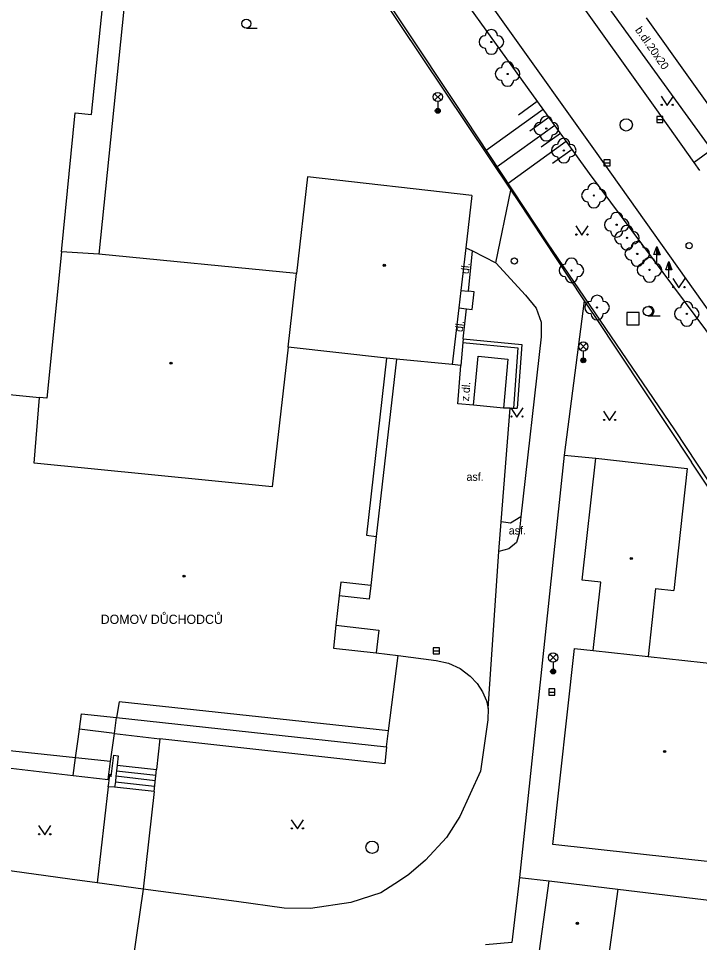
# Model space of a CAD drawing. Extents: x -596229 to -595156, y -1161237 to -1159376.
# Drawn here: x -595327.9 to -595272.7, y -1160544.6 to -1160469.6 of the extents above; entities that cross this region are included whole.
import ezdxf

# ---------------------------------------------------------------- set-up
doc = ezdxf.new("R2010")
doc.units = 0
for name, color, linetype in [('Level 22', 7, 'Continuous'), ('Level 25', 7, 'Continuous'), ('Level 26', 7, 'Continuous'), ('Level 27', 7, 'Continuous'), ('Level 28', 7, 'Continuous'), ('Level 31', 7, 'Continuous'), ('Level 33', 7, 'Continuous'), ('Level 36', 7, 'Continuous'), ('Level 39', 7, 'Continuous'), ('Specificka linie pasportu komunikaci', 7, 'Continuous'), ('TM - budovy zdene_ betonove - VP', 7, 'Continuous'), ('TM - chodniky - VP', 7, 'Continuous'), ('TM - horni hrana svahu', 7, 'Continuous'), ('TM - komunikace - VP', 7, 'Continuous'), ('TM - letecke snimky - pomocna linie', 7, 'Continuous'), ('TM - plot drateny_ kovovy - VP', 7, 'Continuous'), ('TM - podezdivka plotu - VP', 7, 'Continuous'), ('TM - pomocna konstrukcni linie', 7, 'Continuous'), ('TM - popis objektu', 7, 'Continuous'), ('TM - popis povrchu', 7, 'Continuous'), ('TM - rozhrani mezi zpev. plochami mezi sebou - VP', 7, 'Continuous'), ('TM - rozhrani ploch obecne - VP', 7, 'Continuous'), ('TM - schody - VP', 7, 'Continuous'), ('TM - srafovani', 7, 'Continuous'), ('TM - zed operna - VP', 7, 'Continuous')]:
    doc.layers.add(name, color=color, linetype=linetype)

msp = doc.modelspace()

# ---------------------------------------------------------------- linework, layer by layer
at = {"layer": 'Level 22'}
for centre in [(-595289.56, -1160471.47), (-595288.24, -1160474.07), (-595285.1, -1160478.5), (-595283.68, -1160480.29), (-595281.24, -1160483.94), (-595279.39, -1160486.31), (-595278.56, -1160487.37), (-595277.72, -1160488.68), (-595283.06, -1160490.02), (-595276.73, -1160489.98), (-595280.98, -1160493.03), (-595273.7, -1160493.55)]:
    msp.add_circle(centre, 0.05, dxfattribs=at)
for centre, start, end in [((-595290.06, -1160471.47), 90, 270), ((-595289.56, -1160470.97), 0, 180), ((-595289.06, -1160471.47), 270, 90), ((-595289.56, -1160471.97), 180, 0), ((-595288.24, -1160473.57), 0, 180), ((-595288.74, -1160474.07), 90, 270), ((-595287.74, -1160474.07), 270, 90), ((-595288.24, -1160474.57), 180, 0), ((-595285.1, -1160478), 0, 180), ((-595285.6, -1160478.5), 90, 270), ((-595284.6, -1160478.5), 270, 90), ((-595285.1, -1160479), 180, 0), ((-595284.18, -1160480.29), 90, 270), ((-595283.68, -1160479.79), 0, 180), ((-595283.18, -1160480.29), 270, 90), ((-595283.68, -1160480.79), 180, 0), ((-595281.24, -1160483.44), 0, 180), ((-595281.74, -1160483.94), 90, 270), ((-595280.74, -1160483.94), 270, 90), ((-595281.24, -1160484.44), 180, 0), ((-595279.89, -1160486.31), 90, 270), ((-595279.39, -1160485.81), 0, 180), ((-595278.89, -1160486.31), 270, 90), ((-595278.56, -1160486.87), 0, 180), ((-595279.39, -1160486.81), 180, 0), ((-595279.06, -1160487.37), 90, 270), ((-595278.06, -1160487.37), 270, 90), ((-595278.56, -1160487.87), 180, 0), ((-595278.22, -1160488.68), 90, 270), ((-595277.72, -1160488.18), 0, 180), ((-595277.22, -1160488.68), 270, 90), ((-595283.06, -1160489.52), 0, 180), ((-595276.73, -1160489.48), 0, 180), ((-595283.56, -1160490.02), 90, 270), ((-595282.56, -1160490.02), 270, 90), ((-595277.72, -1160489.18), 180, 0), ((-595277.23, -1160489.98), 90, 270), ((-595276.23, -1160489.98), 270, 90), ((-595283.06, -1160490.52), 180, 0), ((-595276.73, -1160490.48), 180, 0), ((-595280.98, -1160492.53), 0, 180), ((-595281.48, -1160493.03), 90, 270), ((-595280.48, -1160493.03), 270, 90), ((-595273.7, -1160493.05), 0, 180), ((-595280.98, -1160493.53), 180, 0), ((-595274.2, -1160493.55), 90, 270), ((-595273.2, -1160493.55), 270, 90), ((-595273.7, -1160494.05), 180, 0)]:
    msp.add_arc(centre, 0.5, start, end, dxfattribs=at)
at = {"layer": 'Level 25'}
for p, q in [((-595276.372, -1160488.738), (-595276.12, -1160488.064)), ((-595276.12, -1160488.738), (-595276.372, -1160488.738)), ((-595276.12, -1160489.39), (-595276.12, -1160488.74)), ((-595275.412, -1160489.958), (-595275.16, -1160489.284)), ((-595275.16, -1160489.958), (-595275.412, -1160489.958)), ((-595275.16, -1160490.61), (-595275.16, -1160489.96))]:
    msp.add_line(p, q, dxfattribs=at)
for points in [[(-595275.87, -1160488.74), (-595276.12, -1160488.74), (-595276.12, -1160488.064), (-595276.12, -1160488.064)], [(-595275.927, -1160488.7), (-595276.08, -1160488.7), (-595276.08, -1160488.287)], [(-595275.985, -1160488.66), (-595276.04, -1160488.66), (-595276.04, -1160488.511)], [(-595274.91, -1160489.96), (-595275.16, -1160489.96), (-595275.16, -1160489.284), (-595275.16, -1160489.284)], [(-595274.967, -1160489.92), (-595275.12, -1160489.92), (-595275.12, -1160489.507)], [(-595275.025, -1160489.88), (-595275.08, -1160489.88), (-595275.08, -1160489.731)]]:
    msp.add_lwpolyline(points, close=True, dxfattribs=at)
at = {"layer": 'Level 26'}
msp.add_lwpolyline([(-595278.56, -1160494.44), (-595277.56, -1160494.44), (-595277.56, -1160493.44), (-595278.56, -1160493.44)], close=True, dxfattribs=at)
at = {"layer": 'Level 27'}
for p, q in [((-595276.14, -1160477.77), (-595275.64, -1160477.77)), ((-595280.42, -1160481.28), (-595279.92, -1160481.28)), ((-595294.27, -1160520.9), (-595293.77, -1160520.9)), ((-595284.9, -1160524.25), (-595284.4, -1160524.25))]:
    msp.add_line(p, q, dxfattribs=at)
for points in [[(-595276.14, -1160478.02), (-595275.64, -1160478.02), (-595275.64, -1160477.52), (-595276.14, -1160477.52)], [(-595280.42, -1160481.53), (-595279.92, -1160481.53), (-595279.92, -1160481.03), (-595280.42, -1160481.03)], [(-595294.27, -1160521.15), (-595293.77, -1160521.15), (-595293.77, -1160520.65), (-595294.27, -1160520.65)], [(-595284.9, -1160524.5), (-595284.4, -1160524.5), (-595284.4, -1160524), (-595284.9, -1160524)]]:
    msp.add_lwpolyline(points, close=True, dxfattribs=at)
for centre in [(-595278.62, -1160478.2), (-595299.24, -1160536.86)]:
    msp.add_circle(centre, 0.5, dxfattribs=at)
at = {"layer": 'Level 28'}
msp.add_circle((-595273.51, -1160488.01), 0.25, dxfattribs=at)
at = {"layer": 'Level 31'}
msp.add_circle((-595287.69, -1160489.26), 0.25, dxfattribs=at)
at = {"layer": 'Level 33'}
for p, q in [((-595294.175, -1160476.2), (-595293.645, -1160475.67)), ((-595294.175, -1160475.67), (-595293.645, -1160476.2)), ((-595293.91, -1160476.31), (-595293.91, -1160477.06)), ((-595282.365, -1160496.46), (-595281.835, -1160495.93)), ((-595282.365, -1160495.93), (-595281.835, -1160496.46)), ((-595282.1, -1160496.57), (-595282.1, -1160497.32)), ((-595284.815, -1160521.72), (-595284.285, -1160521.19)), ((-595284.815, -1160521.19), (-595284.285, -1160521.72)), ((-595284.55, -1160521.83), (-595284.55, -1160522.58))]:
    msp.add_line(p, q, dxfattribs=at)
for centre, radius in [((-595293.91, -1160475.935), 0.375), ((-595293.91, -1160477.06), 0.2), ((-595293.91, -1160477.06), 0.145), ((-595293.91, -1160477.06), 0.0876), ((-595282.1, -1160496.195), 0.375), ((-595282.1, -1160497.32), 0.2), ((-595282.1, -1160497.32), 0.145), ((-595282.1, -1160497.32), 0.0876), ((-595284.55, -1160521.455), 0.375), ((-595284.55, -1160522.58), 0.2), ((-595284.55, -1160522.58), 0.145), ((-595284.55, -1160522.58), 0.0876)]:
    msp.add_circle(centre, radius, dxfattribs=at)
at = {"layer": 'Level 36'}
for p, q in [((-595309.44, -1160470.355), (-595308.565, -1160470.355)), ((-595276.86, -1160493.705), (-595275.86, -1160493.705))]:
    msp.add_line(p, q, dxfattribs=at)
for points in [[(-595275.79, -1160475.87), (-595275.29, -1160476.62), (-595274.79, -1160475.87)], [(-595282.71, -1160486.41), (-595282.21, -1160487.16), (-595281.71, -1160486.41)], [(-595274.84, -1160490.67), (-595274.34, -1160491.42), (-595273.84, -1160490.67)], [(-595287.98, -1160501.18), (-595287.48, -1160501.93), (-595286.98, -1160501.18)], [(-595280.46, -1160501.46), (-595279.96, -1160502.21), (-595279.46, -1160501.46)], [(-595305.8, -1160534.62), (-595305.3, -1160535.37), (-595304.8, -1160534.62)], [(-595326.3, -1160535.1), (-595325.8, -1160535.85), (-595325.3, -1160535.1)]]:
    msp.add_lwpolyline(points, dxfattribs=at)
for centre, radius in [((-595309.44, -1160469.98), 0.375), ((-595275.74, -1160476.57), 0.05), ((-595274.841, -1160476.57), 0.05), ((-595282.66, -1160487.11), 0.05), ((-595281.761, -1160487.11), 0.05), ((-595274.79, -1160491.37), 0.05), ((-595273.891, -1160491.37), 0.05), ((-595276.86, -1160493.33), 0.375), ((-595287.93, -1160501.88), 0.05), ((-595287.031, -1160501.88), 0.05), ((-595280.41, -1160502.16), 0.05), ((-595279.511, -1160502.16), 0.05), ((-595305.75, -1160535.32), 0.05), ((-595304.851, -1160535.32), 0.05), ((-595326.25, -1160535.8), 0.05), ((-595325.351, -1160535.8), 0.05)]:
    msp.add_circle(centre, radius, dxfattribs=at)
msp.add_arc((-595276.735, -1160493.33), 0.375, 260.40593, 99.59407, dxfattribs=at)
at = {"layer": 'Level 39'}
for centre, radius in [((-595298.25, -1160489.6), 0.09), ((-595298.25, -1160489.6), 0.0398), ((-595315.55, -1160497.55), 0.09), ((-595315.55, -1160497.55), 0.0398), ((-595278.21, -1160513.41), 0.09), ((-595278.21, -1160513.41), 0.0398), ((-595314.49, -1160514.84), 0.09), ((-595314.49, -1160514.84), 0.0398), ((-595275.5, -1160529.08), 0.09), ((-595275.5, -1160529.08), 0.0398), ((-595282.58, -1160543.04), 0.09), ((-595282.58, -1160543.04), 0.0398)]:
    msp.add_circle(centre, radius, dxfattribs=at)
at = {"layer": 'Specificka linie pasportu komunikaci'}
for points in [[(-595289.81, -1160525.59), (-595288.95, -1160512.83)], [(-595322.98, -1160527.26), (-595322.81, -1160526.02), (-595319.98, -1160526.33)], [(-595323.09, -1160528.08), (-595322.98, -1160527.26)], [(-595320.13, -1160527.61), (-595322.98, -1160527.26)], [(-595323.3, -1160529.59), (-595323.09, -1160528.08)], [(-595298.06, -1160528.7), (-595298.21, -1160530.08), (-595316.46, -1160528.06)], [(-595323.5, -1160531.02), (-595323.3, -1160529.59)], [(-595317.8, -1160540.25), (-595320.02, -1160555.59)]]:
    msp.add_lwpolyline(points, dxfattribs=at)
at = {"layer": 'TM - budovy zdene_ betonove - VP'}
for points in [[(-595322, -1160477.36), (-595320.07, -1160458.35)], [(-595324.45, -1160488.5), (-595323.34, -1160477.22)], [(-595323.34, -1160477.22), (-595322, -1160477.36)], [(-595304.49, -1160482.43), (-595305.38, -1160490.28)], [(-595291.14, -1160483.93), (-595304.49, -1160482.43)], [(-595291.14, -1160483.93), (-595291.63, -1160488.18)], [(-595291.63, -1160488.18), (-595292.04, -1160491.64)], [(-595324.45, -1160488.5), (-595325.62, -1160500.39)], [(-595321.41, -1160488.7), (-595324.45, -1160488.5)], [(-595305.38, -1160490.28), (-595321.41, -1160488.7)], [(-595306.05, -1160496.24), (-595305.38, -1160490.28)], [(-595292.04, -1160491.64), (-595292.21, -1160493.06)], [(-595292.21, -1160493.06), (-595292.74, -1160497.66)], [(-595306.05, -1160496.24), (-595307.34, -1160507.58)], [(-595298.06, -1160497.14), (-595306.05, -1160496.24)], [(-595298.06, -1160497.14), (-595299.7, -1160511.52)], [(-595297.26, -1160497.22), (-595298.06, -1160497.14)], [(-595292.74, -1160497.66), (-595297.26, -1160497.22)], [(-595336.23, -1160499.33), (-595326.22, -1160500.33)], [(-595326.65, -1160505.67), (-595326.22, -1160500.33)], [(-595325.62, -1160500.39), (-595326.22, -1160500.33)], [(-595282.18, -1160515.17), (-595281.09, -1160505.27)], [(-595281.09, -1160505.27), (-595273.66, -1160506.11)], [(-595307.34, -1160507.58), (-595326.65, -1160505.67)], [(-595273.66, -1160506.11), (-595274.75, -1160516.01)], [(-595299.7, -1160511.52), (-595298.9, -1160511.61)], [(-595298.9, -1160511.61), (-595299.35, -1160515.6)], [(-595280.69, -1160515.34), (-595282.18, -1160515.17)], [(-595301.77, -1160515.32), (-595301.9, -1160516.44)], [(-595299.35, -1160515.6), (-595301.77, -1160515.32)], [(-595281.31, -1160520.89), (-595280.69, -1160515.34)], [(-595276.24, -1160515.84), (-595276.84, -1160521.37)], [(-595276.24, -1160515.84), (-595274.75, -1160516.01)], [(-595301.9, -1160516.44), (-595302.17, -1160518.82)], [(-595302.17, -1160518.82), (-595302.38, -1160520.68)], [(-595302.38, -1160520.68), (-595298.91, -1160521.07)], [(-595298.91, -1160521.07), (-595297.12, -1160521.29)], [(-595297.9, -1160527.41), (-595297.12, -1160521.29)], [(-595284.56, -1160536.64), (-595282.8, -1160520.73)], [(-595282.8, -1160520.73), (-595281.31, -1160520.89)], [(-595281.31, -1160520.89), (-595276.84, -1160521.37)], [(-595276.84, -1160521.37), (-595267.9, -1160522.34)], [(-595319.75, -1160525.05), (-595319.98, -1160526.33)], [(-595297.9, -1160527.41), (-595319.75, -1160525.05)], [(-595320.13, -1160527.61), (-595319.98, -1160526.33)], [(-595320.47, -1160529.89), (-595320.13, -1160527.61)], [(-595323.3, -1160529.59), (-595330.96, -1160528.79)], [(-595320.47, -1160529.89), (-595323.3, -1160529.59)], [(-595271.32, -1160538.1), (-595284.56, -1160536.64)], [(-595285.86, -1160546.83), (-595284.86, -1160539.59)], [(-595284.86, -1160539.59), (-595279.3, -1160540.26)], [(-595279.3, -1160540.26), (-595280.3, -1160547.5)]]:
    msp.add_lwpolyline(points, dxfattribs=at)
at = {"layer": 'TM - chodniky - VP'}
for points in [[(-595282.29, -1160465.55), (-595271.71, -1160480.23)], [(-595277, -1160469.52), (-595269.87, -1160479.53)], [(-595271.71, -1160480.23), (-595273.11, -1160481.25)], [(-595291.63, -1160488.18), (-595291.1, -1160488.44)], [(-595291.1, -1160488.44), (-595289.19, -1160489.39)], [(-595289.19, -1160489.39), (-595286.8, -1160492.03)], [(-595286.8, -1160492.03), (-595285.93, -1160493.09), (-595285.51, -1160494.23), (-595285.53, -1160495.4)], [(-595282.02, -1160492.48), (-595283.64, -1160505.03)], [(-595285.53, -1160495.4), (-595287.16, -1160510.03)], [(-595288.76, -1160510.44), (-595288.02, -1160501.19)], [(-595288.02, -1160501.19), (-595287.77, -1160501.19)], [(-595283.64, -1160505.03), (-595281.09, -1160505.27)], [(-595287.16, -1160510.03), (-595287.31, -1160511.39)], [(-595288.95, -1160512.83), (-595288.76, -1160510.44)], [(-595287.31, -1160511.39), (-595287.51, -1160512.1), (-595288.15, -1160512.63), (-595288.95, -1160512.83)], [(-595279.3, -1160540.26), (-595268.32, -1160541.59), (-595268.15, -1160544.56), (-595257.15, -1160543.19), (-595256.52, -1160539.21), (-595264.59, -1160524.58), (-595265.67, -1160521.83), (-595266.24, -1160521.28), (-595267.76, -1160521.02), (-595267.9, -1160522.34)], [(-595320.64, -1160531.94), (-595321.54, -1160539.74)], [(-595320.13, -1160531.98), (-595320.64, -1160531.94)], [(-595316.93, -1160532.34), (-595320.13, -1160531.98)], [(-595316.93, -1160532.34), (-595317.8, -1160540.25)], [(-595287.28, -1160539.3), (-595284.86, -1160539.59)]]:
    msp.add_lwpolyline(points, dxfattribs=at)
at = {"layer": 'TM - horni hrana svahu'}
for points in [[(-595299.73, -1160457.01), (-595281.61, -1160482.14)], [(-595281.61, -1160482.14), (-595270.46, -1160497.18)]]:
    msp.add_lwpolyline(points, dxfattribs=at)
at = {"layer": 'TM - komunikace - VP'}
for points in [[(-595293.79, -1160462.59), (-595288.36, -1160470.22)], [(-595276.28, -1160476.78), (-595282.98, -1160467.38)], [(-595288.36, -1160470.22), (-595281.14, -1160480.34)], [(-595273.11, -1160481.25), (-595276.28, -1160476.78)], [(-595281.14, -1160480.34), (-595270.39, -1160495.46)], [(-595272.64, -1160481.9), (-595273.11, -1160481.25)], [(-595297.12, -1160521.29), (-595294.03, -1160521.7)], [(-595294.03, -1160521.7), (-595293.03, -1160521.92), (-595292.09, -1160522.35), (-595291.27, -1160522.96), (-595290.72, -1160523.55), (-595290.28, -1160524.23), (-595289.96, -1160524.97)], [(-595289.96, -1160524.97), (-595289.81, -1160525.59)], [(-595289.81, -1160525.59), (-595289.84, -1160526.52)], [(-595289.84, -1160526.52), (-595290.44, -1160530.69)], [(-595290.44, -1160530.69), (-595292.13, -1160534.35)], [(-595292.13, -1160534.35), (-595293.19, -1160536.07)], [(-595293.19, -1160536.07), (-595294.9, -1160537.91)], [(-595294.9, -1160537.91), (-595296.26, -1160539.08)], [(-595321.54, -1160539.74), (-595323.76, -1160539.44), (-595329.44, -1160538.65)], [(-595296.26, -1160539.08), (-595297.02, -1160539.57)], [(-595287.28, -1160539.3), (-595287.89, -1160544.58)], [(-595317.8, -1160540.25), (-595321.54, -1160539.74)], [(-595297.02, -1160539.57), (-595298.52, -1160540.56)], [(-595310.25, -1160541.27), (-595317.8, -1160540.25)], [(-595298.52, -1160540.56), (-595300.97, -1160541.34)], [(-595306.37, -1160541.79), (-595310.25, -1160541.27)], [(-595300.97, -1160541.34), (-595304.23, -1160541.82)], [(-595304.23, -1160541.82), (-595306.37, -1160541.79)], [(-595287.89, -1160544.58), (-595290.04, -1160544.77)]]:
    msp.add_lwpolyline(points, dxfattribs=at)
at = {"layer": 'TM - letecke snimky - pomocna linie'}
msp.add_lwpolyline([(-595320.64, -1160531.35), (-595320.56, -1160531.36)], dxfattribs=at)
at = {"layer": 'TM - plot drateny_ kovovy - VP'}
for points in [[(-595311.49, -1160448.37), (-595287.99, -1160483.49)], [(-595287.99, -1160483.49), (-595287.42, -1160484.35), (-595282.13, -1160492.32), (-595282.02, -1160492.48)], [(-595282.02, -1160492.48), (-595281.12, -1160493.84), (-595273.31, -1160505.59)], [(-595247.28, -1160544.68), (-595273.31, -1160505.59)]]:
    msp.add_lwpolyline(points, dxfattribs=at)
at = {"layer": 'TM - podezdivka plotu - VP'}
for points in [[(-595292.58, -1160476.31), (-595300.14, -1160464.88)], [(-595285.01, -1160487.78), (-595292.58, -1160476.31)], [(-595274.67, -1160502.96), (-595285.01, -1160487.78)], [(-595291.85, -1160495.57), (-595291.88, -1160495.87)], [(-595291.88, -1160495.87), (-595287.41, -1160496.3), (-595287.77, -1160501.19)], [(-595287.77, -1160501.19), (-595287.47, -1160501.21)], [(-595271.06, -1160508.45), (-595274.67, -1160502.96)]]:
    msp.add_lwpolyline(points, dxfattribs=at)
at = {"layer": 'TM - pomocna konstrukcni linie'}
msp.add_lwpolyline([(-595289.19, -1160489.39), (-595287.99, -1160483.49)], dxfattribs=at)
at = {"layer": 'TM - rozhrani mezi zpev. plochami mezi sebou - VP'}
for points in [[(-595292.04, -1160491.64), (-595291.42, -1160491.71)], [(-595292.21, -1160493.06), (-595291.58, -1160493.13)], [(-595291.88, -1160495.87), (-595292.03, -1160497.74)], [(-595292.03, -1160497.74), (-595292.74, -1160497.66)], [(-595291.01, -1160500.95), (-595292.27, -1160500.84), (-595292.03, -1160497.74)], [(-595288.02, -1160501.19), (-595288.58, -1160501.19)]]:
    msp.add_lwpolyline(points, dxfattribs=at)
at = {"layer": 'TM - rozhrani ploch obecne - VP'}
for points in [[(-595321.2, -1160457.69), (-595318.29, -1160458.16), (-595321.41, -1160488.7)], [(-595291.42, -1160491.71), (-595291.1, -1160488.44)], [(-595291.58, -1160493.13), (-595291.11, -1160493.18), (-595290.95, -1160491.76), (-595291.42, -1160491.71)], [(-595291.85, -1160495.57), (-595291.58, -1160493.13)], [(-595297.26, -1160497.22), (-595298.9, -1160511.61)], [(-595291.01, -1160500.95), (-595290.63, -1160496.98), (-595288.23, -1160497.22)], [(-595288.23, -1160497.22), (-595288.58, -1160501.19)], [(-595288.58, -1160501.19), (-595291.01, -1160500.95)], [(-595283.64, -1160505.03), (-595287.28, -1160539.3)], [(-595287.16, -1160510.03), (-595288.01, -1160510.55), (-595288.76, -1160510.44)], [(-595299.35, -1160515.6), (-595299.48, -1160516.72)], [(-595299.48, -1160516.72), (-595301.9, -1160516.44)], [(-595302.17, -1160518.82), (-595298.7, -1160519.22)], [(-595298.7, -1160519.22), (-595298.91, -1160521.07)], [(-595319.98, -1160526.33), (-595298.06, -1160528.7)], [(-595320.13, -1160527.61), (-595316.46, -1160528.06)], [(-595298.06, -1160528.7), (-595297.9, -1160527.41)], [(-595316.46, -1160528.06), (-595316.73, -1160530.55)], [(-595320.56, -1160531.36), (-595320.5, -1160530.92), (-595320.4, -1160531.1), (-595320.2, -1160529.38)], [(-595320.2, -1160529.38), (-595319.83, -1160529.42), (-595319.92, -1160530.2)], [(-595329.95, -1160530.28), (-595323.5, -1160531.02)], [(-595320.64, -1160531.35), (-595320.47, -1160529.89)], [(-595319.92, -1160530.2), (-595319.97, -1160530.64), (-595320.02, -1160531.09), (-595320.07, -1160531.54), (-595320.13, -1160531.98)], [(-595323.5, -1160531.02), (-595320.64, -1160531.35)], [(-595316.93, -1160532.34), (-595316.73, -1160530.55)], [(-595320.64, -1160531.94), (-595320.61, -1160531.67), (-595320.57, -1160531.41), (-595320.56, -1160531.36)]]:
    msp.add_lwpolyline(points, dxfattribs=at)
at = {"layer": 'TM - schody - VP'}
for points in [[(-595319.92, -1160530.2), (-595316.73, -1160530.55)], [(-595319.97, -1160530.64), (-595316.78, -1160531)], [(-595320.07, -1160531.54), (-595316.88, -1160531.9)], [(-595316.83, -1160531.45), (-595320.02, -1160531.09)]]:
    msp.add_lwpolyline(points, dxfattribs=at)
at = {"layer": 'TM - srafovani'}
for points in [[(-595285.36, -1160476.94), (-595289.97, -1160480.27)], [(-595285.83, -1160476.29), (-595287.35, -1160477.4)], [(-595284.89, -1160477.59), (-595286.43, -1160478.71)], [(-595284.42, -1160478.24), (-595289.08, -1160481.61)], [(-595283.95, -1160478.89), (-595285.52, -1160480.02)], [(-595283.48, -1160479.54), (-595288.2, -1160482.95)], [(-595283.01, -1160480.19), (-595284.6, -1160481.33)]]:
    msp.add_lwpolyline(points, dxfattribs=at)
at = {"layer": 'TM - zed operna - VP'}
msp.add_lwpolyline([(-595291.85, -1160495.57), (-595287.09, -1160496.03), (-595287.47, -1160501.21)], dxfattribs=at)

# ---------------------------------------------------------------- texts
at = {"layer": 'TM - popis objektu'}
msp.add_text('DOMOV DŮCHODCŮ', height=0.75, rotation=359.99, dxfattribs=at).set_placement((-595321.26, -1160518.72))
at = {"layer": 'TM - popis povrchu'}
for s, rotation, p in [('b.dl.20x20', 304.92609, (-595277.93, -1160470.5)), ('dl.', 83.59647, (-595291.4, -1160490.33)), ('dl.', 83.59647, (-595291.88, -1160495.04)), ('z.dl.', 85.57303, (-595291.38, -1160500.67))]:
    msp.add_text(s, height=0.65, rotation=rotation, dxfattribs=at).set_placement(p)
for p in [(-595291.58, -1160507.1), (-595288.15, -1160511.46)]:
    msp.add_text('asf.', height=0.65, dxfattribs=at).set_placement(p)

doc.saveas('drawing.dxf')
